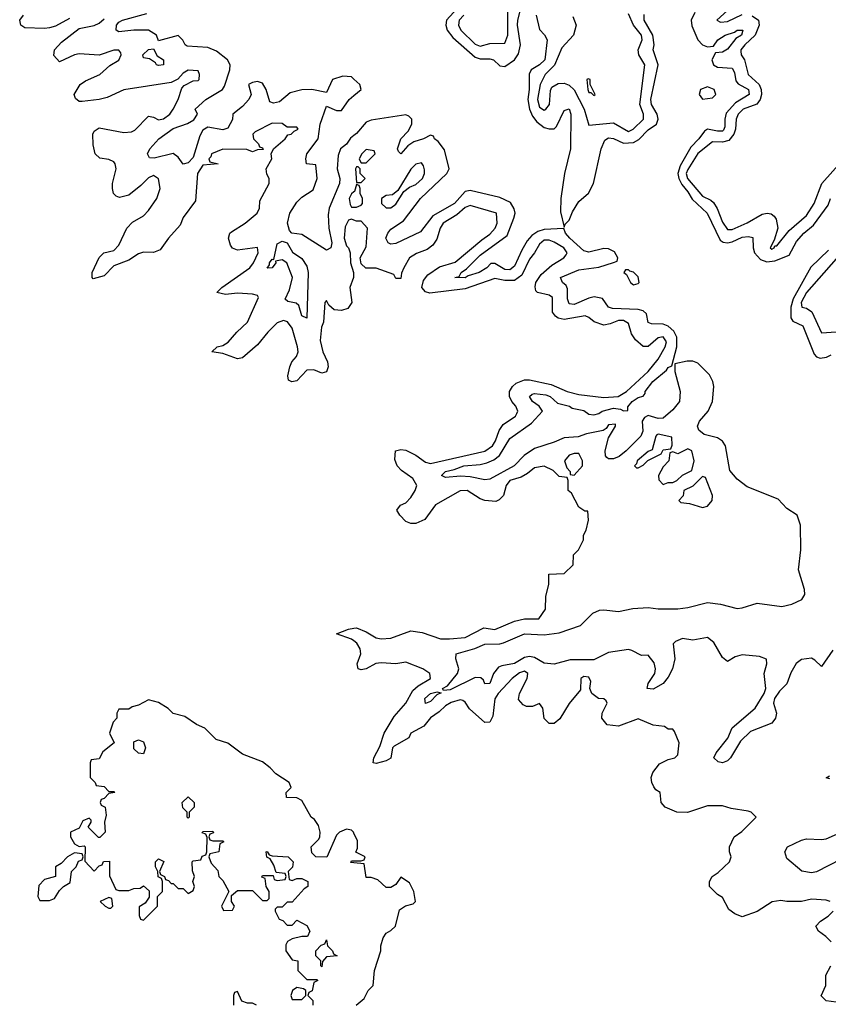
# Model space of a CAD drawing. Header units: inches. Extents: x 2601682 to 2755810, y 449311 to 584050.
# Tile 285 of 505: x 2678649 to 2681918, y 473374 to 477352. Entities that reach past the tile are written whole.
import ezdxf

# ---------------------------------------------------------------- set-up
doc = ezdxf.new("R2010")
doc.units = ezdxf.units.IN
doc.header["$MEASUREMENT"] = 0
doc.layers.add('C6477', color=7, linetype='Continuous')
doc.layers.add('C6487', color=7, linetype='Continuous')

msp = doc.modelspace()

# ---------------------------------------------------------------- linework, layer by layer
at = {"layer": 'C6477', "color": 2}
for points, elevation in [([(2678850, 477357), (2678793.7, 477326.3), (2678770, 477319.6), (2678750, 477316.2), (2678670, 477319.3), (2678654, 477330), (2678649, 477350), (2678664, 477370)], 6), ([(2680000, 477111.9), (2679990, 477121.2), (2679956, 477124), (2679914, 477110), (2679890, 477058), (2679829.8, 477069.8), (2679790, 477068.6), (2679742.9, 477057.1), (2679699.3, 477020.7), (2679674.6, 477014.6), (2679660.2, 477020.2), (2679645.2, 477070), (2679630, 477095.3), (2679610, 477102), (2679590, 477098), (2679574, 477090), (2679584.7, 477050), (2679574.8, 477030), (2679550, 477000.9), (2679511, 476970), (2679510, 476948.7), (2679490, 476913.2), (2679470, 476907.6), (2679410, 476917.2), (2679390, 476905.2), (2679376.7, 476883.3), (2679350, 476795.1), (2679330, 476773.6), (2679310, 476768), (2679290, 476796), (2679270, 476811.8), (2679192.7, 476792.7), (2679173.6, 476793.6), (2679165.2, 476810), (2679175.6, 476830), (2679211.6, 476870), (2679270, 476912.8), (2679327.7, 476932.3), (2679352.5, 476947.5), (2679368, 476970), (2679358, 476990), (2679401.2, 477030), (2679469, 477070), (2679477.2, 477082.8), (2679498, 477150), (2679499.3, 477170), (2679489.3, 477190), (2679444.8, 477224.8), (2679410, 477239.3), (2679325.6, 477245.6), (2679318, 477250), (2679308.9, 477268.9), (2679290, 477288), (2679210, 477266), (2679202, 477290), (2679170, 477309.3), (2679110, 477309.6), (2679050, 477302.9), (2679039.3, 477310), (2679040.5, 477330), (2679050, 477341.6), (2679065.2, 477350), (2679163.5, 477376.5)], 2), ([(2680000, 476542), (2679990, 476546), (2679978, 476542), (2679964.5, 476515.5), (2679960.5, 476470), (2679970, 476438), (2679978, 476430), (2679984.7, 476410), (2679986.8, 476370), (2679998, 476330), (2679998, 476310), (2679984, 476270), (2679992, 476210), (2679975.5, 476184.5), (2679950, 476177.2), (2679920.2, 476180.2), (2679899, 476199), (2679890, 476218), (2679882, 476210), (2679877.3, 476130), (2679868.8, 476110), (2679864.4, 476055.6), (2679874.9, 476010), (2679893.4, 475970), (2679896.3, 475950), (2679890, 475929), (2679870, 475924), (2679837.7, 475937.7), (2679810, 475935.6), (2679770, 475893.2), (2679749, 475889), (2679735.3, 475895.3), (2679733.2, 475913.2), (2679740.7, 475950), (2679749.6, 475970), (2679768.1, 475991.9), (2679774.3, 476010), (2679772.4, 476030), (2679750, 476105.2), (2679731.9, 476131.9), (2679716.1, 476136.1), (2679690, 476127), (2679652.7, 476090), (2679610, 476038), (2679550, 475985.6), (2679530, 475981.6), (2679470, 476003.7), (2679426, 476010), (2679448, 476030), (2679470, 476035.5), (2679491.5, 476048.5), (2679526.6, 476090), (2679569.6, 476130), (2679615.1, 476230), (2679610, 476237.2), (2679590, 476242.9), (2679530, 476247.6), (2679481.2, 476241.2), (2679446, 476250), (2679466, 476270), (2679579.5, 476350), (2679594.7, 476370), (2679613.6, 476410), (2679610, 476432), (2679530, 476421.2), (2679510, 476428.7), (2679500.9, 476440.9), (2679493.2, 476470), (2679499, 476490), (2679504.8, 476495.2), (2679561.2, 476530), (2679608.7, 476570), (2679618, 476590), (2679620.4, 476619.6), (2679658, 476690), (2679658, 476710), (2679648.4, 476728.4), (2679646, 476750), (2679668, 476790), (2679666, 476810), (2679675.3, 476830), (2679722, 476870), (2679733.6, 476886.4), (2679746, 476890), (2679758, 476902), (2679775.3, 476910), (2679770, 476918), (2679730, 476918), (2679710, 476932.7), (2679670, 476934.5), (2679601, 476899), (2679592, 476890), (2679594, 476870), (2679614, 476850), (2679618, 476838), (2679630, 476834), (2679632.7, 476827.3), (2679610, 476826), (2679590, 476818), (2679567.3, 476827.3), (2679470, 476828.7), (2679424.7, 476810), (2679422, 476798), (2679414, 476790), (2679418, 476778), (2679452, 476770), (2679390, 476764), (2679368.4, 476730), (2679359.5, 476620.5), (2679310, 476552.7), (2679297.5, 476522.5), (2679250.6, 476470), (2679217.4, 476422.6), (2679190, 476411.6), (2679150, 476413.3), (2679130, 476405.6), (2679090, 476380.5), (2679030, 476358), (2678990, 476317.2), (2678945.6, 476305.6), (2678942, 476310), (2678942.7, 476330), (2678970, 476391.3), (2678989.4, 476410.6), (2679030, 476419.1), (2679050, 476440.5), (2679082.4, 476510), (2679105.5, 476534.5), (2679150, 476559.3), (2679170, 476581.6), (2679202.9, 476630), (2679217, 476670), (2679210, 476708.7), (2679190, 476722), (2679170, 476713.6), (2679138.2, 476681.8), (2679090, 476643.7), (2679053.2, 476633.2), (2679039.3, 476639.3), (2679028.7, 476650), (2679024, 476670), (2679024, 476690), (2679038.4, 476750), (2679035.1, 476770), (2679030, 476777.2), (2679010, 476786.6), (2678972.5, 476792.5), (2678954, 476810), (2678946, 476846), (2678945.2, 476890), (2678950, 476902), (2678970, 476914.8), (2679070, 476896), (2679100.4, 476899.6), (2679114.6, 476905.4), (2679170, 476962), (2679190, 476958), (2679210, 476946.8), (2679230, 476951), (2679256, 476970), (2679270, 476991), (2679289.3, 477030), (2679304, 477076), (2679313.6, 477086.4), (2679350, 477104.7), (2679370, 477106), (2679374, 477110), (2679375.3, 477130), (2679370, 477146), (2679330, 477148), (2679310, 477135.3), (2679287.7, 477112.3), (2679262, 477098), (2679070, 477069.2), (2679002.4, 477037.6), (2678970.4, 477029.6), (2678901.2, 477021.2), (2678890, 477022), (2678874, 477034), (2678869.2, 477050), (2678894, 477090), (2678915.6, 477104.4), (2678973.2, 477130), (2679013, 477167), (2679050, 477188), (2679059.3, 477210), (2679057.5, 477217.5), (2679050, 477228.7), (2679030, 477229.2), (2678970, 477209), (2678890, 477214), (2678870, 477209.5), (2678810, 477181.2), (2678787.3, 477207.3), (2678789.6, 477230.4), (2678818.3, 477261.7), (2678890, 477316), (2678950, 477328.2), (2678970, 477337.3), (2678990, 477354.8)], 6), ([(2680000, 476884), (2679986.7, 476873.3), (2679970, 476849.6), (2679946, 476830), (2679937, 476803), (2679932, 476750), (2679943.1, 476710), (2679941.7, 476690), (2679900.4, 476590), (2679895.8, 476564.2), (2679898.3, 476510), (2679911.3, 476450), (2679906.8, 476430), (2679890, 476420.7), (2679790, 476484.5), (2679749.2, 476489.2), (2679740.1, 476500.1), (2679732, 476530), (2679740.5, 476570), (2679770, 476614.9), (2679790, 476634.4), (2679835.2, 476664.8), (2679852.3, 476710), (2679846, 476766), (2679809, 476770), (2679805.2, 476790), (2679809.3, 476810), (2679855.3, 476870), (2679863.6, 476930), (2679890, 477002), (2679930, 476984.7), (2679950, 476984.7), (2679981.2, 477030), (2680000, 477045.6)], 2), ([(2680000, 476656.3), (2679990, 476648), (2679981, 476630), (2679984.7, 476604.7), (2679990, 476594), (2680000, 476594)], 6), ([(2680000, 474842), (2679990, 474849.6), (2679929.5, 474870.5), (2679978, 474890), (2680000, 474893)], 6), ([(2680000, 474065.7), (2679998, 474070), (2679990, 474078), (2679970, 474082), (2679942, 474070), (2679930, 474058), (2679891.3, 473968.7), (2679846, 473970), (2679830, 473986), (2679828, 474010), (2679859, 474041), (2679862, 474050), (2679864, 474070), (2679856.5, 474096.5), (2679840.4, 474120.4), (2679828, 474130), (2679790, 474198), (2679770, 474208), (2679728, 474210), (2679726, 474230), (2679746, 474250), (2679738, 474270), (2679685.2, 474305.2), (2679662, 474330), (2679630, 474354), (2679550, 474384), (2679490, 474428.7), (2679444, 474444), (2679398, 474490), (2679364, 474504), (2679316.5, 474536.5), (2679270, 474548.7), (2679249.5, 474569.5), (2679210, 474594), (2679170, 474604), (2679130, 474582), (2679103.6, 474576.4), (2679090, 474566), (2679050, 474566), (2679042, 474550), (2679042, 474530), (2679026.4, 474513.6), (2679012, 474470), (2679031.3, 474430), (2678985.4, 474394.6), (2678970, 474366), (2678938, 474362), (2678934, 474350), (2678934, 474290), (2678954, 474270), (2678958, 474258), (2678990, 474254), (2679010, 474234), (2679030, 474234), (2679034, 474230), (2679010, 474226), (2678990, 474206), (2678978, 474202), (2678974, 474190), (2678978, 474178), (2678994, 474170), (2678998, 474138), (2678991.3, 474110), (2678994, 474070), (2678972.7, 474047.3), (2678967.3, 474047.3), (2678926, 474090), (2678938, 474110), (2678938, 474118), (2678930, 474126), (2678904.7, 474115.3), (2678890, 474086), (2678854, 474070), (2678854, 474050), (2678870, 474022), (2678890, 474012), (2678910, 474014), (2678914, 474010), (2678912.7, 473952.7), (2678950, 473912), (2678970, 473934), (2678982, 473938), (2678988.4, 473951.6), (2679012.7, 473952.7), (2679012.7, 473892.7), (2679038, 473838), (2679050, 473834), (2679090, 473834), (2679110, 473842), (2679136.4, 473843.6), (2679150, 473852), (2679172.7, 473832.7), (2679172.7, 473807.3), (2679156.9, 473783.1), (2679132.7, 473767.3), (2679132.7, 473732.7), (2679138, 473718), (2679150, 473714), (2679206, 473770), (2679206, 473810), (2679226, 473830), (2679226, 473870), (2679222, 473882), (2679208.4, 473888.4), (2679208, 473910), (2679198, 473930), (2679198, 473950), (2679210, 473962), (2679231.6, 473951.6), (2679214, 473910), (2679218, 473898), (2679234, 473890), (2679238, 473878), (2679250, 473874), (2679262, 473862), (2679270, 473862), (2679290, 473842), (2679310, 473842), (2679330, 473822), (2679350, 473834), (2679355.3, 473850), (2679348.7, 473870), (2679355.3, 473890), (2679347.3, 473912.7), (2679346, 473950), (2679350, 473954), (2679382, 473958), (2679387.3, 473972.7), (2679402, 473978), (2679406, 473990), (2679407.3, 474047.3), (2679402, 474062), (2679387.3, 474067.3), (2679390, 474072), (2679430, 474074), (2679432.7, 474067.3), (2679418, 474062), (2679414, 474050), (2679418, 474038), (2679430, 474034), (2679470, 474034), (2679474, 474030), (2679458, 474022), (2679454, 473990), (2679418, 473982), (2679414, 473970), (2679423.6, 473943.6), (2679450, 473914), (2679454, 473890), (2679470, 473874), (2679494, 473830), (2679464.7, 473770), (2679472.7, 473752.7), (2679510, 473754), (2679518, 473770), (2679506, 473790), (2679506, 473814), (2679530, 473834), (2679590, 473834), (2679630, 473794), (2679650, 473794), (2679658, 473802), (2679658, 473830), (2679646, 473850), (2679642, 473882), (2679627.3, 473887.3), (2679630, 473894), (2679674, 473894), (2679678, 473878), (2679690, 473874), (2679722, 473878), (2679726, 473890), (2679722, 473902), (2679686, 473906), (2679676.4, 473936.4), (2679662, 473962), (2679648.4, 473968.4), (2679646, 473990), (2679650, 473992), (2679658, 473978), (2679670, 473974), (2679734, 473970), (2679754, 473950), (2679751.6, 473928.4), (2679734, 473910), (2679738, 473878), (2679750, 473874), (2679770, 473882), (2679790, 473882), (2679814, 473870), (2679814, 473850), (2679799.6, 473840.4), (2679750, 473786), (2679730, 473786), (2679710, 473766), (2679690, 473766), (2679682, 473758), (2679682, 473750), (2679698, 473718), (2679712.7, 473712.7), (2679730, 473694), (2679750, 473694), (2679770, 473714), (2679810, 473692), (2679822, 473670), (2679812, 473648), (2679790, 473648), (2679750, 473638), (2679731.6, 473628.4), (2679725.4, 473614.6), (2679724.7, 473590), (2679750, 473554), (2679774, 473550), (2679774, 473510), (2679810, 473474), (2679850, 473474), (2679854, 473470), (2679838, 473462), (2679831.6, 473428.4), (2679818, 473422), (2679814, 473410), (2679834, 473390), (2679834, 473370)], 10), ([(2680000, 473946.1), (2679987.3, 473947.3), (2679990, 473954), (2680000, 473954)], 10), ([(2679606, 473370), (2679590, 473378), (2679570, 473378), (2679547.3, 473387.3), (2679530, 473426), (2679518, 473422), (2679514, 473410), (2679514, 473370)], 10)]:
    msp.add_lwpolyline(points, dxfattribs=dict(at, elevation=elevation))
for points, elevation in [([(2679210, 477166.6), (2679202, 477170), (2679198, 477178), (2679173.6, 477193.6), (2679150, 477198), (2679146.6, 477210), (2679170, 477231), (2679190, 477234), (2679205.4, 477205.4), (2679231, 477190), (2679230, 477169.4)], 2), ([(2679810, 476146), (2679790, 476155.3), (2679777.5, 476197.5), (2679766.8, 476206.8), (2679733.6, 476213.6), (2679722.7, 476222.7), (2679739.3, 476260.7), (2679751.6, 476310), (2679729.5, 476369.5), (2679710, 476381.2), (2679683.6, 476376.4), (2679684.7, 476370), (2679670, 476349.3), (2679650, 476348), (2679659, 476361), (2679659, 476370), (2679670, 476384.7), (2679676.4, 476383.6), (2679690, 476446), (2679710, 476457.3), (2679730.7, 476450.7), (2679752.5, 476412.5), (2679790, 476387.7), (2679810, 476356), (2679814.6, 476330)], 2), ([(2679150, 474386), (2679130, 474388), (2679110, 474406), (2679110, 474434), (2679130, 474442), (2679150, 474434), (2679158, 474410)], 10), ([(2679330, 474126), (2679326, 474130), (2679326, 474150), (2679308.4, 474168.4), (2679306, 474190), (2679330, 474212), (2679354, 474190), (2679354, 474170), (2679334, 474150), (2679334, 474130)], 10), ([(2678870, 473986), (2678842, 473970), (2678816.9, 473943.1), (2678794, 473930), (2678794, 473890), (2678750, 473878), (2678726.4, 473853.6), (2678722, 473810), (2678730, 473794), (2678770, 473794), (2678790, 473802), (2678810, 473834), (2678826, 473850), (2678853.6, 473866.4), (2678858, 473910), (2678878, 473930), (2678887.3, 473952.7), (2678902, 473958), (2678906, 473970), (2678902, 473982)], 10), ([(2679010, 473806), (2678974, 473790), (2678994, 473770), (2679010, 473762), (2679018, 473762), (2679026, 473770), (2679022, 473802)], 10), ([(2679870, 473526), (2679866, 473530), (2679866, 473550), (2679846, 473570), (2679846, 473590), (2679867.3, 473612.7), (2679882, 473618), (2679890, 473634), (2679894, 473610), (2679914, 473590), (2679918, 473578), (2679932, 473570), (2679890, 473566), (2679872.7, 473547.3)], 10), ([(2679770, 473442), (2679752, 473430), (2679744.7, 473410), (2679750, 473394), (2679790, 473394), (2679806, 473410), (2679806, 473430), (2679796.4, 473436.4)], 10)]:
    msp.add_lwpolyline(points, close=True, dxfattribs=dict(at, elevation=elevation))
at = {"layer": 'C6487', "color": 2}
for points, elevation in [([(2680447.7, 477430), (2680374.6, 477350), (2680371.6, 477330), (2680377.4, 477310), (2680400.3, 477280.3), (2680490, 477200.8), (2680510, 477193.6), (2680550, 477194.4), (2680564.7, 477190), (2680590, 477166), (2680610, 477162.8), (2680649.7, 477190.3), (2680665.7, 477214.3), (2680673, 477250), (2680661.5, 477330), (2680663.5, 477350), (2680683.7, 477430)], 2), ([(2680444.9, 477370), (2680426.3, 477350), (2680423.1, 477330), (2680432.7, 477310), (2680490, 477253), (2680510, 477245.3), (2680550, 477255.8), (2680610, 477257.3), (2680622, 477290), (2680622.6, 477410)], 6), ([(2680737.6, 477370), (2680750, 477312), (2680770.7, 477290.7), (2680782, 477270), (2680771.8, 477190), (2680750.2, 477169.8), (2680716.3, 477150), (2680708.1, 477131.9), (2680708.9, 477070), (2680703.9, 477030), (2680710.2, 476990), (2680722, 476962), (2680739.5, 476939.5), (2680770, 476917), (2680790, 476910.4), (2680809.5, 476910.5), (2680819.6, 476920.4), (2680850, 476984.7), (2680870, 476991.3), (2680877.3, 476970), (2680876, 476830), (2680852.2, 476730), (2680836.3, 476630), (2680835.3, 476575.3), (2680850, 476514), (2680854, 476526), (2680870, 476542), (2680884.1, 476575.9), (2680910, 476618), (2680949.1, 476650.9), (2680969.4, 476690.6), (2680999.3, 476830), (2681014.8, 476865.2), (2681030, 476874.9), (2681050, 476872), (2681090, 476853.8), (2681130, 476855.8), (2681152.6, 476867.4), (2681190, 476907), (2681222.9, 476930), (2681229.7, 476950), (2681226.3, 476970), (2681203.5, 477010), (2681201.1, 477030), (2681229.7, 477170), (2681209.6, 477230), (2681214, 477250), (2681208.5, 477290), (2681173.6, 477350), (2681173.3, 477373.3)], 2), ([(2680884.6, 477364.6), (2680898.4, 477330), (2680887.6, 477290), (2680841.2, 477238.8), (2680811.1, 477168.9), (2680773, 477130), (2680753, 477090), (2680742, 477030), (2680750, 476999.1), (2680770, 476986), (2680776, 476990), (2680791.1, 477010), (2680794.7, 477065.3), (2680800.4, 477079.6), (2680825.6, 477094.4), (2680850, 477095.3), (2680870, 477087.6), (2680890, 477068.5), (2680931.6, 476990), (2680950, 476926), (2681050, 476935.3), (2681110, 476900.4), (2681129.2, 476910), (2681171.1, 476950), (2681171.1, 476970), (2681155.6, 477010), (2681176, 477170), (2681152.6, 477210), (2681149.7, 477230), (2681165.7, 477270), (2681162.3, 477290), (2681130.9, 477330), (2681110, 477375.1)], 6), ([(2681379, 477381), (2681364, 477350), (2681366.8, 477326.8), (2681390.4, 477270), (2681410, 477250.4), (2681430, 477243), (2681454.5, 477245.5), (2681472, 477270), (2681501.2, 477290), (2681538.3, 477301.7), (2681550, 477310.3), (2681573, 477310), (2681567.3, 477290), (2681544.2, 477275.8), (2681510, 477232.3), (2681490, 477220.7), (2681462, 477218), (2681447.7, 477190), (2681454, 477170), (2681470, 477160.4), (2681530, 477155.5), (2681538.3, 477138.3), (2681544.4, 477104.4), (2681553.1, 477093.1), (2681595.3, 477070), (2681597.6, 477050), (2681543.5, 477016.5), (2681505.4, 476974.6), (2681499.5, 476950), (2681500.3, 476919.7), (2681494.6, 476905.4), (2681490, 476901.3), (2681470, 476901.1), (2681430, 476909.6), (2681418, 476902), (2681394.6, 476870), (2681362.5, 476837.5), (2681318.8, 476761.2), (2681310.2, 476730), (2681313.5, 476710), (2681325.6, 476685.6), (2681350, 476656.9), (2681367.3, 476627.3), (2681428.9, 476570), (2681480.9, 476460.9), (2681492.6, 476452.6), (2681510, 476450.2), (2681530, 476454.2), (2681570, 476472.8), (2681595.8, 476475.8), (2681612.4, 476472.4), (2681614, 476430), (2681619.6, 476410), (2681643.5, 476383.5), (2681670, 476373.7), (2681702.2, 476377.8), (2681759.4, 476400.6), (2681790, 476455.5), (2681819.5, 476490), (2681858.8, 476521.2), (2681918, 476602), (2681927.3, 476630)], 2), ([(2681610, 477367.2), (2681635.8, 477350), (2681638.3, 477330), (2681622, 477290), (2681581.1, 477250), (2681564.6, 477230), (2681564.8, 477224.8), (2681565.7, 477210), (2681578.7, 477190), (2681593.7, 477130), (2681638, 477090), (2681646.7, 477070), (2681647.9, 477050), (2681643.1, 477030), (2681629.2, 477010.8), (2681574.4, 476990), (2681554, 476970), (2681544.9, 476950), (2681543.2, 476910), (2681536.5, 476890), (2681516.2, 476863.8), (2681490, 476856.8), (2681450, 476859.2), (2681390, 476811.1), (2681350, 476747), (2681343.8, 476730), (2681348.4, 476710), (2681410, 476639.3), (2681443.1, 476623.1), (2681453.4, 476613.4), (2681469.1, 476589.1), (2681490, 476534), (2681510, 476504.4), (2681530, 476504.9), (2681590, 476531.6), (2681650, 476566.3), (2681670.4, 476570.4), (2681687, 476567), (2681698.5, 476558.6), (2681706.7, 476546.7), (2681714, 476510), (2681699.3, 476460.7), (2681682.8, 476430), (2681690, 476424.9), (2681699, 476430), (2681702, 476438), (2681710, 476438.8), (2681760.1, 476499.9), (2681830, 476560.4), (2681861, 476610), (2681892.3, 476690), (2681970, 476777.1)], 6), ([(2681510, 477389.5), (2681466.8, 477350), (2681482, 477342), (2681510, 477344.2), (2681570, 477373.4)], 6), ([(2680000, 477045.6), (2680029.4, 477070), (2680023.7, 477090), (2680000, 477111.9)], 2), ([(2681935.8, 474804.2), (2681890, 474739), (2681864.1, 474764.1), (2681850, 474771.8), (2681810, 474767.3), (2681788.5, 474751.5), (2681766.6, 474713.4), (2681750, 474669.3), (2681720.9, 474639.1), (2681701, 474610), (2681696.3, 474590), (2681708.2, 474550), (2681704.4, 474530), (2681690.4, 474510), (2681603.9, 474476.1), (2681563.2, 474436.8), (2681522, 474370), (2681510, 474358), (2681490, 474349.5), (2681473.2, 474353.2), (2681455.3, 474370), (2681465.2, 474390), (2681511.3, 474448.7), (2681530, 474490.4), (2681622.9, 474570), (2681659.3, 474630), (2681665.1, 474650), (2681659.3, 474710), (2681668.9, 474748.9), (2681668.7, 474768.7), (2681639.5, 474779.5), (2681570, 474785.6), (2681541.7, 474778.3), (2681510, 474759), (2681490, 474775.3), (2681455.6, 474835.6), (2681430, 474856), (2681370, 474845.2), (2681328.2, 474851.8), (2681300.5, 474839.5), (2681291, 474830), (2681298, 474770), (2681288, 474730), (2681270, 474695.1), (2681250.3, 474670), (2681210, 474646.6), (2681185.2, 474650), (2681189.6, 474670), (2681216.2, 474710), (2681219.5, 474730), (2681213.6, 474753.6), (2681190, 474784), (2681163.1, 474783.1), (2681124.1, 474804.1), (2681110, 474807), (2681030, 474794.7), (2680970, 474765.7), (2680874.9, 474765.1), (2680810, 474748.7), (2680770, 474752), (2680730, 474774.7), (2680710, 474778.9), (2680690, 474775.8), (2680650, 474751.3), (2680598, 474742), (2680584.4, 474735.6), (2680564.9, 474710), (2680550, 474669.5), (2680530, 474669), (2680524.1, 474684.1), (2680513.6, 474693.6), (2680490, 474694), (2680390, 474644.2), (2680362, 474642), (2680359, 474650), (2680378.7, 474661.3), (2680419.5, 474710), (2680424.5, 474730), (2680412.3, 474770), (2680414, 474790), (2680488.5, 474811.5), (2680530, 474828.4), (2680590, 474830.3), (2680605.5, 474834.5), (2680689.8, 474870.2), (2680770, 474867), (2680830, 474874.9), (2680915.8, 474904.2), (2680966.3, 474953.7), (2680993.6, 474966.4), (2681010, 474968.4), (2681070, 474961.3), (2681127.2, 474972.8), (2681190, 474977.4), (2681230, 474972), (2681310, 474971.8), (2681350, 474977), (2681430, 474997), (2681482, 474990), (2681550, 474973.7), (2681570, 474975.3), (2681630, 474994), (2681730, 474981.3), (2681770, 474990.4), (2681810.9, 475009.1), (2681822.6, 475030), (2681821.7, 475050), (2681797.3, 475130), (2681806.4, 475210), (2681805.6, 475310), (2681792.4, 475350), (2681750, 475376.9), (2681715.3, 475415.3), (2681590, 475465.1), (2681550, 475496), (2681519.8, 475530), (2681502.8, 475630), (2681490, 475649.7), (2681470, 475662.2), (2681415.7, 475675.7), (2681394, 475694), (2681389.8, 475710), (2681397.6, 475730), (2681432.3, 475770), (2681449.8, 475810), (2681454.6, 475870), (2681450.7, 475890.7), (2681437.3, 475917.3), (2681390, 475964.2), (2681370, 475971.8), (2681347.9, 475972.1), (2681298, 475962), (2681297.3, 475930), (2681318.8, 475850), (2681317.1, 475810), (2681290, 475775.1), (2681250, 475741.6), (2681230, 475740.5), (2681190, 475753.2), (2681175.2, 475744.8), (2681164.9, 475730), (2681168, 475690), (2681160.4, 475670), (2681100.4, 475610), (2681072.6, 475587.4), (2681050, 475577.4), (2681030, 475578.4), (2681023.1, 475583.1), (2681017, 475590), (2681016.3, 475610), (2681030, 475662), (2681058, 475710), (2681058, 475718), (2681030, 475715.3), (2681019.8, 475700.2), (2681007.3, 475692.7), (2680940.9, 475679.1), (2680906.3, 475666.3), (2680850, 475662.9), (2680810, 475644.7), (2680730, 475619.2), (2680688.3, 475591.7), (2680648.2, 475550), (2680550, 475496.2), (2680530, 475493.6), (2680470, 475505.7), (2680431.7, 475508.3), (2680370, 475502.9), (2680354, 475510), (2680370, 475526), (2680405.9, 475534.1), (2680444, 475550), (2680510, 475554.9), (2680538.2, 475561.8), (2680566, 475574), (2680589, 475591), (2680630, 475659.3), (2680717.7, 475722.3), (2680762.7, 475770), (2680749.4, 475790), (2680722, 475810), (2680710, 475829.2), (2680721.5, 475838.6), (2680730, 475841.3), (2680776.7, 475836.7), (2680793, 475830), (2680823, 475803), (2680872, 475790), (2680882.8, 475782.8), (2680930, 475773.4), (2680950, 475758), (2680970, 475756), (2680990, 475760.7), (2681004, 475770), (2681050, 475783.1), (2681078, 475778), (2681090, 475771.3), (2681107.3, 475772.7), (2681107.3, 475787.3), (2681124.5, 475810), (2681150, 475826), (2681169.4, 475830.6), (2681178, 475842), (2681177.2, 475850), (2681208.2, 475890), (2681263.5, 475936.5), (2681270, 475946.8), (2681286, 475954), (2681305.7, 476030), (2681305.6, 476070), (2681293.6, 476093.6), (2681270, 476113.7), (2681250, 476121.7), (2681203.6, 476123.6), (2681190, 476129.2), (2681183.2, 476163.2), (2681170, 476176), (2681150, 476180.7), (2681045.3, 476185.3), (2681029.5, 476190), (2681005.1, 476225.1), (2680971.7, 476231.7), (2680950, 476226.9), (2680890, 476201.3), (2680870, 476204.5), (2680863.8, 476223.8), (2680864.2, 476264.2), (2680857.7, 476277.7), (2680844, 476290), (2680835.3, 476310), (2680910, 476341.1), (2680990, 476352.4), (2681050, 476370.7), (2681064, 476376), (2681066.6, 476390), (2681054, 476414), (2681030, 476425.6), (2681010, 476427.8), (2680950, 476412.4), (2680930, 476418.5), (2680873.3, 476470), (2680856, 476490), (2680848.9, 476508.9), (2680770, 476503.8), (2680744, 476496), (2680719.9, 476480.1), (2680701.2, 476458.8), (2680678.9, 476421.1), (2680650, 476356.2), (2680630, 476341.7), (2680610, 476342.7), (2680570, 476367), (2680553.4, 476366.6), (2680538, 476350), (2680506, 476330), (2680462.3, 476317.7), (2680450, 476308.6), (2680408.7, 476310), (2680425.2, 476314.8), (2680433.2, 476330), (2680455.1, 476344.9), (2680510, 476400.3), (2680619.7, 476480.3), (2680646.6, 476550), (2680651.6, 476570), (2680648.3, 476588.3), (2680633, 476613), (2680590, 476634), (2680470, 476662), (2680450, 476657.2), (2680406.4, 476610), (2680319.9, 476560.1), (2680270, 476495.1), (2680170, 476448.2), (2680150, 476445.1), (2680139.3, 476450), (2680129.7, 476470), (2680136.9, 476490), (2680150, 476506), (2680200.1, 476539.9), (2680269.7, 476630), (2680376, 476730), (2680385.1, 476750), (2680366, 476826), (2680340.2, 476860.2), (2680326, 476870), (2680322, 476882), (2680310, 476886), (2680282, 476870), (2680242, 476858), (2680218, 476842), (2680190, 476809.4), (2680180.1, 476820.1), (2680177, 476830), (2680189.7, 476870), (2680218.9, 476901.1), (2680234, 476930), (2680234, 476950), (2680222.5, 476962.5), (2680210, 476967.3), (2680070, 476946), (2680050, 476937.4), (2680010, 476892), (2680000, 476884)], 2), ([(2680000, 476594), (2680010, 476594), (2680030, 476602), (2680035.3, 476610), (2680035.3, 476630), (2680026, 476650), (2680026, 476670), (2680022, 476682), (2680010, 476686), (2680002, 476658), (2680000, 476656.3)], 6), ([(2680000, 474893), (2680010, 474894.4), (2680050, 474878.4), (2680090, 474854), (2680110, 474850.3), (2680150, 474853.7), (2680230, 474882.6), (2680275.6, 474875.6), (2680350, 474850.4), (2680386, 474850), (2680450, 474856.4), (2680524.8, 474895.2), (2680570, 474888.4), (2680650, 474922), (2680690, 474931), (2680748, 474932), (2680775.3, 474970), (2680776.4, 475023.6), (2680788, 475070), (2680788.4, 475111.6), (2680850, 475114), (2680886, 475150), (2680888, 475190), (2680908, 475210), (2680928.7, 475250), (2680928.7, 475270), (2680939, 475290), (2680948, 475330), (2680946, 475366), (2680934, 475366), (2680910, 475382), (2680879.3, 475439.3), (2680866, 475450), (2680866, 475490), (2680862, 475502), (2680830, 475506), (2680806, 475530), (2680770, 475548), (2680730, 475542), (2680702, 475518), (2680676.3, 475503.7), (2680631, 475490), (2680616.3, 475470), (2680604.7, 475430), (2680587.5, 475412.5), (2680574, 475406), (2680530, 475409.2), (2680510, 475416), (2680458, 475450), (2680430, 475449), (2680330, 475392), (2680287.1, 475332.9), (2680250, 475317.2), (2680230, 475317.2), (2680210, 475325.2), (2680185.2, 475350), (2680174, 475370), (2680189, 475390), (2680210, 475400.5), (2680230, 475422), (2680247.8, 475450), (2680254.7, 475470), (2680238, 475498), (2680192, 475530), (2680175.1, 475550), (2680165.2, 475574.8), (2680168.7, 475610), (2680190, 475615.5), (2680210, 475613), (2680250, 475592.2), (2680290, 475563.7), (2680310, 475558.9), (2680530, 475608.9), (2680560.7, 475630), (2680572.8, 475650), (2680587.6, 475692.4), (2680603.3, 475716.7), (2680653.2, 475750), (2680658.9, 475761.1), (2680662.7, 475770), (2680655.1, 475790), (2680638, 475810), (2680629.4, 475830), (2680629.6, 475850.4), (2680640.9, 475870), (2680656.4, 475883.6), (2680690, 475897.6), (2680710, 475897), (2680797.5, 475877.5), (2680862.8, 475850), (2680910, 475837.6), (2681010, 475826), (2681068.7, 475830), (2681101.6, 475850), (2681190, 475930.6), (2681230, 475980.7), (2681258.9, 476030), (2681264.2, 476050), (2681250, 476071.2), (2681230, 476067), (2681190, 476032), (2681170, 476032.3), (2681138, 476058), (2681122.9, 476082.9), (2681110, 476124), (2681090, 476136.3), (2681070, 476136.9), (2681036.8, 476123.2), (2681010, 476118), (2680971.5, 476131.5), (2680950, 476149.3), (2680935.3, 476155.3), (2680850, 476140.5), (2680826.5, 476146.5), (2680814.5, 476154.5), (2680802.9, 476170), (2680802.7, 476230), (2680790, 476239.5), (2680742, 476250), (2680736, 476256), (2680732.5, 476272.5), (2680735.6, 476290), (2680757.4, 476322.6), (2680800.1, 476359.9), (2680849, 476390), (2680858.4, 476401.6), (2680862.7, 476410), (2680849.2, 476430), (2680810, 476453.7), (2680790, 476461.1), (2680770, 476461.3), (2680750, 476444.5), (2680730.2, 476409.7), (2680710, 476385.1), (2680679.7, 476320.3), (2680650, 476298.3), (2680610, 476298.5), (2680570, 476306), (2680450, 476265.1), (2680307.7, 476247.7), (2680290, 476252.7), (2680275.1, 476270), (2680281.6, 476298.4), (2680298.6, 476321.4), (2680346.2, 476353.8), (2680410, 476372.2), (2680517.2, 476462.8), (2680550, 476485.3), (2680571.2, 476510), (2680579.6, 476530), (2680577.2, 476570), (2680470, 476601.6), (2680450, 476593), (2680415.8, 476564.2), (2680361.6, 476530), (2680348.5, 476510), (2680334.9, 476465.1), (2680319, 476441), (2680296.9, 476423.1), (2680253.2, 476406.8), (2680224.7, 476390), (2680202, 476350), (2680192.7, 476327.3), (2680190, 476306), (2680170, 476306), (2680162, 476322), (2680090, 476348), (2680048.4, 476348.4), (2680030, 476366), (2680026, 476390), (2680050, 476434), (2680055.3, 476510), (2680030, 476538), (2680010, 476538), (2680000, 476542)], 6), ([(2681918.7, 476421.3), (2681847.3, 476352.7), (2681776.3, 476223.7), (2681766.5, 476190), (2681766.9, 476146.9), (2681774.6, 476134.6), (2681814.8, 476114.8), (2681861.2, 476001.2), (2681870, 475990.4), (2681884.8, 475984.8), (2681911, 475989), (2681930, 475998.4)], 2), ([(2681950, 476385.6), (2681830, 476249.3), (2681808.1, 476210), (2681810.7, 476190.7), (2681830, 476186.4), (2681851.3, 476171.3), (2681890, 476086.8), (2681950, 476091)], 6), ([(2681926, 473790), (2681910, 473795.3), (2681850, 473799), (2681810, 473789), (2681750, 473789), (2681726, 473794), (2681691.6, 473788.4), (2681630, 473748.7), (2681570, 473728), (2681540.2, 473740.2), (2681516.4, 473756.4), (2681490, 473806), (2681470, 473818), (2681438, 473850), (2681438, 473870), (2681448, 473890), (2681472.9, 473907.1), (2681518, 473950), (2681526, 473970), (2681518, 473990), (2681518, 474010), (2681538, 474050), (2681568.4, 474071.6), (2681626, 474130), (2681606, 474150), (2681594.6, 474154.6), (2681524.7, 474164.7), (2681490, 474175.3), (2681430, 474175.3), (2681349.3, 474149.3), (2681306, 474150), (2681258, 474170), (2681242, 474190), (2681238, 474230), (2681220.9, 474240.9), (2681212.5, 474252.5), (2681204, 474270), (2681202, 474290), (2681208, 474310), (2681235.1, 474344.9), (2681270, 474362.8), (2681298, 474370), (2681310, 474382), (2681315.3, 474430), (2681296.4, 474476.4), (2681290, 474486), (2681270, 474486), (2681256.4, 474496.4), (2681210, 474502), (2681150, 474528), (2681070, 474497.2), (2681023.7, 474503.7), (2681002, 474530), (2681004, 474550), (2681024, 474590), (2681020.4, 474600.4), (2681010, 474608.7), (2680989.2, 474609.2), (2680962, 474630), (2680954, 474650), (2680958, 474678), (2680950, 474695.3), (2680930, 474699), (2680918, 474690), (2680916, 474644), (2680870, 474589.2), (2680832.8, 474527.2), (2680810, 474509), (2680790, 474509), (2680770, 474529), (2680764, 474570), (2680750, 474588.7), (2680722.5, 474577.5), (2680697.5, 474577.5), (2680683.9, 474583.9), (2680666, 474606), (2680669.3, 474630), (2680700.5, 474690), (2680702.7, 474710), (2680690, 474719.5), (2680670, 474712.8), (2680640.5, 474690), (2680583.7, 474630), (2680570, 474608.7), (2680562.4, 474537.6), (2680550, 474514), (2680530, 474512.7), (2680467.5, 474567.5), (2680450, 474595.3), (2680441.2, 474601.2), (2680430, 474603.7), (2680393.3, 474593.3), (2680370, 474580.5), (2680344.8, 474555.2), (2680310, 474531.2), (2680282.3, 474497.7), (2680230.8, 474470), (2680222.8, 474450), (2680162.9, 474417.1), (2680156.3, 474410), (2680150, 474368.7), (2680130, 474357.2), (2680090, 474347), (2680078, 474350), (2680081.2, 474370), (2680104.8, 474415.2), (2680122.4, 474470), (2680163.3, 474536.7), (2680209.6, 474590), (2680238, 474642), (2680259.8, 474660.3), (2680309.4, 474690), (2680307, 474710), (2680279.3, 474730), (2680210, 474756.3), (2680170, 474749.7), (2680110, 474753.7), (2680088.9, 474751.1), (2680050, 474729.4), (2680030, 474726), (2680018, 474730), (2680014, 474750), (2680027.6, 474790), (2680025.6, 474810), (2680012.5, 474832.5), (2680000, 474842)], 6), ([(2681924.7, 474284.7), (2681909.2, 474289.2), (2681923.1, 474296.9)], 2), ([(2680000, 473954), (2680030, 473954), (2680042, 473958), (2680046, 473970), (2680008, 473988), (2680015.3, 474004.7), (2680014.6, 474034.6), (2680000, 474065.7)], 10), ([(2681970, 473960.5), (2681870, 473909.6), (2681850, 473904.7), (2681811.5, 473911.5), (2681750, 473963.7), (2681742.4, 473990), (2681753.2, 474010), (2681810, 474037), (2681830, 474042), (2681890, 474039.5), (2681910, 474043.1), (2682010, 474086.7)], 2), ([(2680008.7, 473370), (2680042, 473398), (2680058, 473430), (2680078, 473450), (2680084, 473510), (2680109, 473590), (2680109.1, 473610.9), (2680118, 473642), (2680130, 473662), (2680150, 473672), (2680168, 473690), (2680184, 473756), (2680208.7, 473771.3), (2680240.4, 473779.6), (2680248.7, 473790), (2680242.7, 473830), (2680224.7, 473864.7), (2680190, 473888), (2680170, 473858), (2680150, 473846), (2680130, 473846), (2680096.4, 473876.4), (2680070, 473886), (2680050, 473886), (2680042, 473942), (2680000, 473946.1)], 10), ([(2681930, 473626), (2681908.4, 473648.4), (2681878, 473670), (2681868, 473690), (2681886, 473710), (2681918, 473730), (2681938, 473750)], 6), ([(2681950, 473382), (2681910, 473388.7), (2681888.9, 473408.9), (2681908, 473450), (2681908.4, 473491.6), (2681928, 473530)], 6)]:
    msp.add_lwpolyline(points, dxfattribs=dict(at, elevation=elevation))
for points, elevation in [([(2680946.8, 477113.2), (2680942, 477110), (2680945.5, 477070), (2680950, 477058), (2680958, 477058), (2680970, 477046), (2680975.3, 477050), (2680955.3, 477090), (2680955.3, 477110)], 10), ([(2681430, 477080.9), (2681401, 477070), (2681396, 477050), (2681410, 477031.3), (2681450, 477036), (2681464, 477050), (2681457.2, 477070)], 2), ([(2680050, 476828), (2680032, 476810), (2680022, 476790), (2680023.6, 476783.6), (2680030, 476774), (2680050, 476774), (2680086, 476810), (2680082, 476822)], 6), ([(2680274, 476774), (2680250, 476768.7), (2680230, 476748.7), (2680178, 476662), (2680156, 476644), (2680130, 476642), (2680112, 476630), (2680112, 476610), (2680130, 476592), (2680150, 476591.3), (2680170, 476606.8), (2680202, 476658), (2680224.7, 476675.3), (2680250, 476685.5), (2680278, 476710), (2680286, 476730), (2680285.2, 476745.2), (2680282, 476762)], 6), ([(2680018, 476758), (2680010, 476758), (2680006, 476750), (2680010, 476694), (2680030, 476694), (2680046, 476710), (2680026, 476730), (2680026, 476750)], 6), ([(2681110, 476342), (2681098, 476342), (2681092, 476330), (2681102, 476322), (2681118, 476290), (2681130, 476281), (2681150, 476286), (2681154, 476290), (2681150, 476313.2), (2681130, 476332), (2681115.5, 476335.5)], 2), ([(2681230, 475678), (2681225.3, 475674.7), (2681220.7, 475670), (2681206, 475614), (2681190, 475608), (2681144.7, 475570), (2681142, 475558), (2681134, 475550), (2681142, 475542), (2681150, 475542), (2681170, 475552), (2681188.4, 475571.6), (2681242, 475598), (2681250, 475614), (2681282, 475618), (2681287.3, 475632.7), (2681286, 475666)], 6), ([(2681350, 475618), (2681310, 475598), (2681290, 475606), (2681278, 475602), (2681274, 475570), (2681250, 475546), (2681232, 475510), (2681232.7, 475492.7), (2681250, 475474), (2681270, 475482), (2681290, 475482), (2681306, 475490), (2681328.4, 475511.6), (2681366, 475530), (2681375.3, 475570), (2681366, 475610)], 6), ([(2680890, 475599.3), (2680870, 475592.3), (2680851.3, 475570), (2680861, 475541), (2680874, 475526), (2680874, 475514), (2680890, 475512), (2680924, 475550), (2680924, 475570), (2680910, 475599)], 6), ([(2681410, 475506), (2681370, 475468), (2681334, 475450), (2681331.6, 475428.4), (2681314, 475410), (2681322, 475402), (2681356.9, 475396.9), (2681410, 475381), (2681430, 475386), (2681448.7, 475410), (2681449.2, 475430), (2681422, 475502)], 6), ([(2680290, 474589.4), (2680287.3, 474610), (2680309.3, 474630), (2680336.3, 474636.3), (2680352.7, 474632.7), (2680335.5, 474624.5), (2680310, 474597.2)], 2)]:
    msp.add_lwpolyline(points, close=True, dxfattribs=dict(at, elevation=elevation))

doc.saveas('drawing.dxf')
